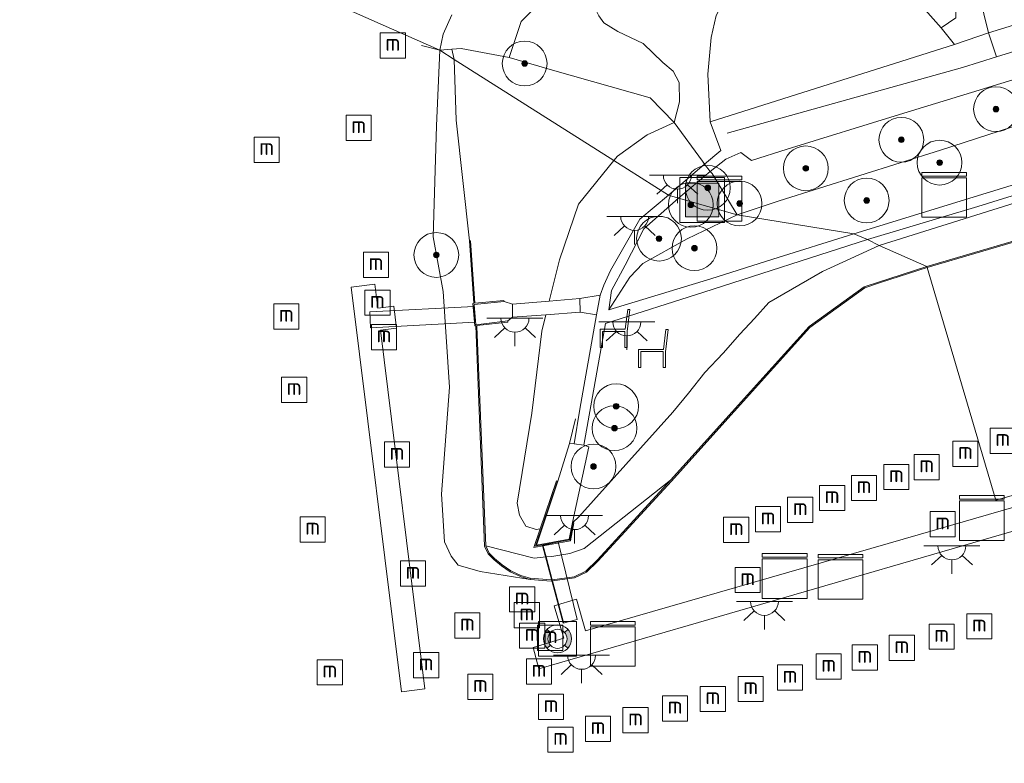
# Model space of a CAD drawing. Extents: x 126429 to 133038, y 413091 to 414846.
# Tile 269 of 304: x 132156 to 132244, y 413346 to 413412. Entities that reach past the tile are written whole.
import ezdxf
from ezdxf.enums import TextEntityAlignment as Align

# ---------------------------------------------------------------- set-up
doc = ezdxf.new("R2010")
doc.units = 0
for name, color, linetype, lineweight in [('B-ME-BC-BETONVORM-GV', 50, 'Continuous', 18), ('B-ME-GR-BOOM-S', 90, 'Continuous', 25), ('B-ME-GR-GRAS-GV', 60, 'Continuous', 13), ('B-ME-GW-OPHOGING_KRUIN-G', 90, 'Continuous', 18), ('B-ME-GW-TALUD_KRUIN-G', 90, 'Continuous', 18), ('B-ME-GW-TALUD_TEEN-G', 90, 'Continuous', 18), ('B-ME-IE-MEUBILAIR_WATERWEGMEUBILAIR-S', 150, 'Continuous', 25), ('B-ME-IE-MEUBILAIR_WEGMEUBILAIR-S', 7, 'Continuous', 25), ('B-ME-IE-TERREINAFSCHEIDING_DOORGANG-G', 210, 'Continuous', 18), ('B-ME-IE-TERREINAFSCHEIDING_KUNSTMATIG_HEKWERK-G', 20, 'IE-TERREINAFSCHEIDING-KUNSTMATIG', 18), ('B-ME-IE-TERREINAFSCHEIDING_KUNSTMATIG_MUUR-GV', 90, 'Continuous', 18), ('B-ME-KW-KUNSTWERK_BRUG-GV', 170, 'Continuous', 18), ('B-ME-KW-KUNSTWERK_STEIGER-GV', 170, 'Continuous', 18), ('B-ME-OB-BESCHOEIING-GV', 7, 'Continuous', 18), ('B-ME-OB-OEVERVOORZIENING-G', 7, 'Continuous', 18), ('B-ME-OG-BEBOUWING_TRAP-GV', 7, 'Continuous', 18), ('B-ME-OG-WATER_HAVEN-GV', 170, 'Continuous', 18), ('B-ME-OG-WEG_PARKEERSECTIE-GV', 7, 'Continuous', 18), ('B-ME-VH-VERHARDING_ASFALT-GV', 252, 'Continuous', 18), ('B-ME-VH-VERHARDING_BETON-GV', 252, 'Continuous', 18), ('B-ME-VH-VERHARDING_HALFVERHARDING-GV', 252, 'Continuous', 18)]:
    doc.layers.add(name, color=color, linetype=linetype, lineweight=lineweight)
doc.styles.add('NLCS-ISO', font='NLCS-ISO.ttf')
doc.linetypes.add('IE-TERREINAFSCHEIDING-KUNSTMATIG', pattern='A,4,[82,NLCS.SHX,S=0.75,R=90,X=0,Y=0],4,-2', length=10)

# ---------------------------------------------------------------- blocks, each defined once
blk = doc.blocks.new('SGR-BOOM_01-SO')
at = {"linetype": 'ByBlock', "lineweight": 18}
h = blk.add_hatch(color=0, dxfattribs=at)
h.dxf.hatch_style = 1
edge = h.paths.add_edge_path()
edge.add_arc((0, 0), 0.25, 0, 360)
at = {"color": 0, "linetype": 'ByBlock', "lineweight": 18}
for radius in [2, 0.25]:
    blk.add_circle((0, 0), radius, dxfattribs=at)
blk = doc.blocks.new('SKL-DATA_KAST-SO')
at = {"color": 0, "linetype": 'ByBlock', "lineweight": 18}
for points in [[(-2, 2), (2, 2), (2, 1.68), (-2, 1.68)], [(-2, 1.52), (2, 1.52), (2, -2), (-2, -2)]]:
    blk.add_lwpolyline(points, close=True, dxfattribs=at)
blk = doc.blocks.new('SIE-WEG_AFVALBAK-SO')
at = {"linetype": 'ByBlock', "lineweight": 18}
h = blk.add_hatch(color=0, dxfattribs=at)
h.dxf.hatch_style = 1
h.paths.add_polyline_path([(-1.5, -1.5), (1.5, -1.5), (1.5, 1.5), (-1.5, 1.5)])
at = {"color": 0, "linetype": 'ByBlock', "lineweight": 18}
for points in [[(-2, -2), (2, -2), (2, 2), (-2, 2)], [(-1.5, -1.5), (1.5, -1.5), (1.5, 1.5), (-1.5, 1.5)]]:
    blk.add_lwpolyline(points, close=True, dxfattribs=at)
blk = doc.blocks.new('SIE-WATER_MEERPAAL-SO')
at = {"color": 0, "linetype": 'ByBlock', "lineweight": 18}
blk.add_lwpolyline([(-1.125, -1.125), (1.125, -1.125), (1.125, 1.125), (-1.125, 1.125)], close=True, dxfattribs=at)
at = {"color": 0, "linetype": 'ByBlock', "lineweight": 18, "style": 'NLCS-ISO'}
blk.add_text('m', height=1.5, dxfattribs=at).set_placement((0, 0.283), align=Align.MIDDLE_CENTER)
blk = doc.blocks.new('SKL-ET_OV_LICHTPUNT-SO')
at = {"color": 0, "linetype": 'ByBlock', "lineweight": 18}
for points in [[(-1.25, 0), (-2.5, 0)], [(1.25, 0), (2.5, 0)], [(-0.915, -0.851), (-1.831, -1.703)], [(0.915, -0.851), (1.831, -1.703)], [(0, -1.25), (0, -2.5)]]:
    blk.add_lwpolyline(points, dxfattribs=at)
blk.add_lwpolyline([(0, 0), (1.25, 0, -1), (-1.25, 0)], format="xyb", close=True, dxfattribs=at)
blk = doc.blocks.new('SIE-WEG_ZITBANK-SO')
at = {"color": 0, "linetype": 'ByBlock', "lineweight": 18}
blk.add_lwpolyline([(-0.912, -1.631), (-0.912, -0.2), (1.088, -0.2), (1.088, -1.631), (1.288, -1.631), (1.288, -0.212), (1.536, 1.777), (1.335, 1.777), (1.113, 0), (-1.112, 0), (-1.112, -1.631)], close=True, dxfattribs=at)
blk = doc.blocks.new('SOG-WATER_REDDINGSMIDDEL-SO')
at = {"linetype": 'ByBlock', "lineweight": 18}
h = blk.add_hatch(color=0, dxfattribs=at)
h.dxf.hatch_style = 1
h.paths.add_polyline_path([(1.25, 0, 0.187058), (0.923, 0.843), (0.628, 0.573, -0.187058), (0.85, 0, -0.187058), (0.628, -0.573), (0.923, -0.843, 0.187058)])
h.paths.add_polyline_path([(-0.628, 0.573), (-0.923, 0.843, 0.187058), (-1.25, 0, 0.187058), (-0.923, -0.843), (-0.628, -0.573, -0.187058), (-0.85, 0, -0.187058)])
at = {"color": 0, "linetype": 'ByBlock', "lineweight": 18}
blk.add_lwpolyline([(1.699, 1.55), (-1.699, 1.55), (-1.699, -1.55), (1.699, -1.55)], close=True, dxfattribs=at)
for points in [[(-0.628, 0.573), (-0.923, 0.843)], [(0.923, 0.843), (0.628, 0.573)], [(-0.628, -0.573), (-0.923, -0.843)], [(0.923, -0.843), (0.628, -0.573)]]:
    blk.add_lwpolyline(points, dxfattribs=at)
for radius in [1.25, 0.85]:
    blk.add_circle((0, 0), radius, dxfattribs=at)

msp = doc.modelspace()

# ---------------------------------------------------------------- linework, layer by layer
at = {"layer": 'B-ME-BC-BETONVORM-GV'}
msp.add_polyline3d([(132383.215, 413440.118, 2.37), (132365.529, 413434.529, 2.383), (132351.32, 413430.164, 2.483), (132334.035, 413424.68, 2.483), (132311.606, 413417.632, 2.445), (132295.809, 413412.515, 2.383), (132283.574, 413408.916, 2.52), (132265.374, 413403.224, 2.495), (132241.136, 413395.714, 2.433), (132231.271, 413392.759, 2.47), (132230.066, 413393.253, 2.465), (132248.358, 413398.9, 2.363), (132273.194, 413406.619, 2.445), (132290.701, 413412.276, 2.289), (132292.317, 413412.782, 2.289), (132300.702, 413415.399, 2.272), (132323.507, 413422.434, 2.337), (132340.94, 413427.79, 2.26), (132360.846, 413434.109, 2.232), (132367.311, 413436.104, 2.346), (132387.642, 413442.468, 2.384)], dxfattribs=at)
for points in [[(132217.236, 413398.844, 5.682), (132214.396, 413396.457, 5.269), (132213.514, 413396.708, 5.204), (132216.737, 413399.474, 5.829)], [(132208.41, 413388.199, 3.792), (132208.18, 413386.485, 3.617), (132217.289, 413389.257, 2.847), (132222.831, 413390.996, 2.625), (132230.066, 413393.253, 2.465), (132231.271, 413392.759, 2.47), (132216.661, 413388.048, 2.671), (132207.897, 413385.261, 3.529), (132205.946, 413374.396, 2.929), (132205.095, 413374.528, 2.929), (132205.582, 413377.603, 3.079), (132207.082, 413386.03, 3.616), (132207.404, 413387.788, 3.704), (132207.742, 413388.68, 3.841), (132208.328, 413389.999, 4.041), (132210.952, 413394.566, 4.704), (132213.514, 413396.708, 5.204), (132214.396, 413396.457, 5.269), (132211.317, 413393.715, 4.642), (132209.643, 413390.472, 4.142)]]:
    msp.add_polyline3d(points, close=True, dxfattribs=at)
at = {"layer": 'B-ME-GR-GRAS-GV'}
for points in [[(132243.983, 413395.881, 2.41), (132232.316, 413392.213, 2.398), (132231.271, 413392.759, 2.47), (132241.136, 413395.714, 2.433), (132265.374, 413403.224, 2.495), (132283.574, 413408.916, 2.52), (132295.809, 413412.515, 2.383), (132311.606, 413417.632, 2.445), (132334.035, 413424.68, 2.483), (132351.32, 413430.164, 2.483), (132365.529, 413434.529, 2.383), (132383.215, 413440.118, 2.37), (132399.832, 413445.286, 2.458), (132408.401, 413448.027, 2.488), (132408.454, 413446.507, 2.4), (132399.305, 413444.003, 2.4), (132380.743, 413438.422, 2.488), (132363.894, 413433.264, 2.358), (132345.568, 413427.541, 2.458), (132329.856, 413422.661, 2.458), (132315.272, 413418.279, 2.357), (132292.178, 413411.022, 2.335), (132282.974, 413408.098, 2.535), (132266.228, 413402.785, 2.448)], [(132255.05, 413395.766, 1.234), (132236.59, 413390.359, 1.318), (132232.316, 413392.213, 2.398), (132243.983, 413395.881, 2.41), (132266.228, 413402.785, 2.448), (132282.974, 413408.098, 2.535), (132292.178, 413411.022, 2.335), (132315.272, 413418.279, 2.357), (132329.856, 413422.661, 2.458), (132345.568, 413427.541, 2.458), (132363.894, 413433.264, 2.358), (132380.743, 413438.422, 2.488), (132399.305, 413444.003, 2.4), (132408.454, 413446.507, 2.4), (132408.167, 413441.81, 1.092), (132397.921, 413438.703, 1.128), (132379.163, 413433.295, 1.112), (132374.404, 413431.689, 1.062), (132360.042, 413427.493, 1.153), (132339.772, 413421.208, 1.173), (132321.294, 413415.738, 1.185), (132303.632, 413410.46, 1.181), (132286.851, 413405.455, 1.173), (132270.901, 413400.54, 1.234)], [(132248.358, 413398.9, 2.363), (132230.066, 413393.253, 2.465), (132219.631, 413394.95, 5.567), (132223.4, 413396.211, 5.636), (132237.817, 413400.729, 5.551), (132255.827, 413406.557, 5.615), (132273.112, 413411.413, 5.595), (132287.294, 413415.988, 5.542), (132288.408, 413420.293, 5.753), (132288.598, 413420.355, 5.75), (132288.916, 413419.231, 5.425), (132290.701, 413412.276, 2.289), (132273.194, 413406.619, 2.445)], [(132196.04, 413387.061, 1.15), (132196.212, 413385.051, 1.188), (132196.3, 413385.058, 1.2), (132197.091, 413365.381, 1.013), (132197.412, 413364.703, 0.988), (132197.915, 413364.212, 0.888), (132198.588, 413363.641, 0.963), (132199.385, 413363.101, 0.888), (132200.292, 413362.668, 0.813), (132201.157, 413362.428, 0.9), (132196.69, 413363.119, 0.9), (132194.722, 413363.708, 0.9), (132194.09, 413364.507, 0.9), (132193.514, 413365.782, 0.9), (132193.251, 413370.023, 0.9), (132193.966, 413379.571, 0.9), (132193.385, 413388.11, 0.9), (132192.499, 413393.013, 0.9), (132192.801, 413402.9, 0.9), (132193.093, 413409.656, 0.9), (132194.362, 413408.833, 1.251), (132194.561, 413403.421, 1.413), (132195.748, 413392.649, 1.426), (132196.126, 413387.069, 1.125)], [(132194.177, 413409.752, 1.135), (132194.362, 413408.833, 1.251), (132193.093, 413409.656, 0.9)], [(132208.957, 413400.207, 4.9), (132208.621, 413399.806, 4.9), (132194.362, 413408.833, 1.251), (132194.177, 413409.752, 1.135), (132194.987, 413409.824, 1.21), (132199.295, 413408.992, 1.76), (132203.157, 413407.88, 2.89), (132211.89, 413405.411, 5.022), (132214.018, 413403.196, 5.85), (132211.604, 413402.109, 5.4)], [(132205.473, 413395.91, 4.063), (132203.773, 413390.937, 3.488), (132202.859, 413387.266, 3.162), (132199.579, 413386.993, 2.375), (132198.829, 413387.217, 2.331), (132198.82, 413387.316, 2.331), (132196.224, 413387.075, 1.491), (132195.845, 413392.652, 1.431), (132195.748, 413392.649, 1.426), (132194.561, 413403.421, 1.413), (132194.362, 413408.833, 1.251), (132208.621, 413399.806, 4.9)], [(132216.737, 413399.474, 5.829), (132213.514, 413396.708, 5.204), (132208.621, 413399.806, 4.9), (132208.957, 413400.207, 4.9), (132211.604, 413402.109, 5.4), (132214.018, 413403.196, 5.85), (132216.55, 413399.756, 5.94)], [(132205.595, 413387.493, 3.538), (132202.859, 413387.266, 3.162), (132203.773, 413390.937, 3.488), (132205.473, 413395.91, 4.063), (132208.621, 413399.806, 4.9), (132213.514, 413396.708, 5.204), (132210.952, 413394.566, 4.704), (132208.328, 413389.999, 4.041), (132207.742, 413388.68, 3.841), (132207.404, 413387.788, 3.704)], [(132217.413, 413398.653, 5.875), (132219.631, 413394.95, 5.567), (132214.396, 413396.457, 5.269), (132217.236, 413398.844, 5.682)], [(132210.064, 413389.404, 3.855), (132208.18, 413386.485, 3.617), (132208.41, 413388.199, 3.792), (132209.643, 413390.472, 4.142), (132211.317, 413393.715, 4.642), (132214.396, 413396.457, 5.269), (132219.631, 413394.95, 5.567), (132215.18, 413392.813, 4.692), (132211.228, 413390.632, 4.13)], [(132217.289, 413389.257, 2.847), (132208.18, 413386.485, 3.617), (132210.064, 413389.404, 3.855), (132211.228, 413390.632, 4.13), (132215.18, 413392.813, 4.692), (132219.631, 413394.95, 5.567), (132230.066, 413393.253, 2.465), (132222.831, 413390.996, 2.625)], [(132204.688, 413365.961, 2.493), (132201.647, 413365.402, 2.507), (132203.596, 413371.197, 2.769), (132203.501, 413371.229, 2.769), (132202.057, 413366.936, 2.104), (132201.707, 413366.87, 2.082), (132200.768, 413367.186, 2.082), (132200.197, 413368.154, 2.057), (132200.003, 413369.217, 2.057), (132201.319, 413377.271, 2.5), (132202.192, 413384.584, 2.925), (132202.554, 413386.04, 3.054), (132205.631, 413386.27, 3.555), (132207.082, 413386.03, 3.616), (132205.582, 413377.603, 3.079), (132205.095, 413374.528, 2.929), (132204.66, 413374.563, 2.769), (132203.643, 413371.181, 2.769), (132201.721, 413365.467, 2.507), (132204.645, 413366.004, 2.494), (132204.926, 413367.511, 2.547), (132206.412, 413374.242, 2.772), (132205.946, 413374.396, 2.929), (132207.897, 413385.261, 3.529), (132216.661, 413388.048, 2.671), (132231.271, 413392.759, 2.47), (132232.316, 413392.213, 2.398), (132227.269, 413389.907, 2.435), (132222.474, 413387.129, 2.435), (132221.19, 413385.697, 2.387), (132219.889, 413384.314, 2.373), (132218.39, 413382.625, 2.395), (132216.767, 413380.878, 2.411), (132215.299, 413379.044, 2.513), (132213.892, 413377.344, 2.657), (132205.51, 413367.995, 2.244), (132204.975, 413367.502, 2.547)], [(132213.698, 413371.271, 1.281), (132205.978, 413365.17, 1.372), (132204.71, 413364.726, 1.347), (132203.092, 413364.469, 1.339), (132202.5752, 413364.4231, 2.2417), (132201.503, 413364.328, 1.303), (132197.19, 413365.406, 1.269), (132196.403, 413384.994, 1.513), (132196.396, 413385.071, 1.512), (132199.168, 413385.391, 2.351), (132199.156, 413385.491, 2.351), (132199.591, 413385.819, 2.375), (132202.554, 413386.04, 3.054), (132202.192, 413384.584, 2.925), (132201.319, 413377.271, 2.5), (132200.003, 413369.217, 2.057), (132200.197, 413368.154, 2.057), (132200.768, 413367.186, 2.082), (132201.707, 413366.87, 2.082), (132202.057, 413366.936, 2.104), (132201.498, 413365.273, 1.541), (132204.774, 413365.875, 1.577), (132205.073, 413367.483, 2.547), (132204.975, 413367.502, 2.547), (132205.51, 413367.995, 2.244), (132213.892, 413377.344, 2.657), (132215.299, 413379.044, 2.513), (132216.767, 413380.878, 2.411), (132218.39, 413382.625, 2.395), (132219.889, 413384.314, 2.373), (132221.19, 413385.697, 2.387), (132222.474, 413387.129, 2.435), (132227.269, 413389.907, 2.435), (132232.316, 413392.213, 2.398), (132236.59, 413390.359, 1.318), (132230.987, 413388.551, 1.251), (132226.067, 413384.983, 1.227)], [(132213.698, 413371.271, 1.281), (132207.144, 413364.151, 1.269), (132206.122, 413363.144, 1.269), (132205.093, 413362.657, 1.269), (132203.116, 413362.3869, 2.0199), (132203.029, 413362.375, 1.269), (132201.17, 413362.529, 1.269), (132200.327, 413362.762, 1.269), (132199.435, 413363.188, 1.269), (132198.648, 413363.72, 1.269), (132197.983, 413364.286, 1.269), (132197.495, 413364.762, 1.269), (132197.19, 413365.406, 1.269), (132201.503, 413364.328, 1.303), (132202.5752, 413364.4231, 2.2417), (132203.092, 413364.469, 1.339), (132204.71, 413364.726, 1.347), (132205.978, 413365.17, 1.372)]]:
    msp.add_polyline3d(points, close=True, dxfattribs=at)
for points in [[(132207.299, 413412.713, 5.486), (132207.726, 413412.11, 5.444), (132208.994, 413411.327, 5.74), (132211.265, 413410.243, 5.84), (132213.018, 413408.553, 5.85), (132213.932, 413407.776, 5.87), (132214.452, 413406.761, 5.894), (132214.483, 413405.035, 5.931), (132214.018, 413403.196, 5.85), (132211.89, 413405.411, 5.022), (132203.157, 413407.88, 2.89), (132199.295, 413408.992, 1.76), (132200.369, 413412.22, 1.715), (132206.406, 413418.262, 1.828)], [(132239.185, 413412.533, 5.902), (132237.85, 413411.668, 5.931), (132235.2, 413414.673, 5.927)], [(132217.769, 413412.756, 5.947), (132217.315, 413410.806, 5.947), (132217.034, 413407.528, 5.904), (132217.224, 413403.278, 5.882), (132218.186, 413400.696, 5.866), (132216.737, 413399.474, 5.829), (132216.55, 413399.756, 5.94), (132214.018, 413403.196, 5.85), (132214.483, 413405.035, 5.931), (132214.452, 413406.761, 5.894), (132213.932, 413407.776, 5.87), (132213.018, 413408.553, 5.85), (132211.265, 413410.243, 5.84), (132208.994, 413411.327, 5.74), (132207.726, 413412.11, 5.444), (132207.299, 413412.713, 5.486)], [(132255.827, 413406.557, 5.615), (132237.817, 413400.729, 5.551), (132223.4, 413396.211, 5.636), (132219.631, 413394.95, 5.567), (132217.413, 413398.653, 5.875), (132217.236, 413398.844, 5.682), (132218.637, 413399.93, 5.844), (132219.982, 413400.539, 5.844), (132220.923, 413399.802, 5.719), (132224.098, 413400.827, 5.744), (132234.14, 413403.905, 5.785), (132240.579, 413405.877, 5.79), (132254.448, 413410.125, 5.801)]]:
    msp.add_polyline3d(points, dxfattribs=at)
at = {"layer": 'B-ME-GW-OPHOGING_KRUIN-G'}
for points in [[(132409.036, 413464.831, 6.008), (132371.873, 413451.659, 5.959), (132350.222, 413444.049, 5.969), (132328.572, 413436.44, 5.979), (132304.648, 413428.613, 5.903), (132280.725, 413420.786, 5.827), (132242.802, 413409.073, 5.872), (132239.782, 413408.117, 5.857), (132218.759, 413402.249, 5.979)], [(132236.246, 413431.059, 2.872), (132240.012, 413419.72, 4.547), (132242.097, 413411.217, 5.872), (132242.802, 413409.073, 5.872)]]:
    msp.add_polyline3d(points, dxfattribs=at)
at = {"layer": 'B-ME-GW-TALUD_KRUIN-G'}
for points in [[(132408.454, 413446.507, 2.4), (132399.305, 413444.003, 2.4), (132380.743, 413438.422, 2.488), (132363.894, 413433.264, 2.358), (132345.568, 413427.541, 2.458), (132329.856, 413422.661, 2.458), (132315.272, 413418.279, 2.357), (132292.178, 413411.022, 2.335), (132282.974, 413408.098, 2.535), (132266.228, 413402.785, 2.448), (132243.983, 413395.881, 2.41), (132232.316, 413392.213, 2.398)], [(132219.631, 413394.95, 5.567), (132223.4, 413396.211, 5.636), (132237.817, 413400.729, 5.551), (132255.827, 413406.557, 5.615), (132273.112, 413411.413, 5.595), (132287.294, 413415.988, 5.542), (132288.408, 413420.293, 5.753)], [(132207.23, 413414.434, 5.443), (132206.871, 413413.559, 5.464), (132207.299, 413412.713, 5.486), (132207.726, 413412.11, 5.444), (132208.994, 413411.327, 5.74), (132211.265, 413410.243, 5.84), (132213.018, 413408.553, 5.85), (132213.932, 413407.776, 5.87), (132214.452, 413406.761, 5.894), (132214.483, 413405.035, 5.931), (132214.018, 413403.196, 5.85)], [(132214.018, 413403.196, 5.85), (132211.604, 413402.109, 5.4), (132208.957, 413400.207, 4.9), (132208.621, 413399.806, 4.9)], [(132208.621, 413399.806, 4.9), (132205.473, 413395.91, 4.063), (132203.773, 413390.937, 3.488), (132202.859, 413387.266, 3.162)], [(132219.631, 413394.95, 5.567), (132215.18, 413392.813, 4.692), (132211.228, 413390.632, 4.13), (132210.064, 413389.404, 3.855), (132208.18, 413386.485, 3.617)], [(132222.474, 413387.129, 2.435), (132227.269, 413389.907, 2.435), (132232.316, 413392.213, 2.398)], [(132222.474, 413387.129, 2.435), (132221.19, 413385.697, 2.387), (132219.889, 413384.314, 2.373), (132218.39, 413382.625, 2.395), (132216.767, 413380.878, 2.411), (132215.299, 413379.044, 2.513), (132213.892, 413377.344, 2.657)], [(132202.554, 413386.04, 3.054), (132202.192, 413384.584, 2.925), (132201.319, 413377.271, 2.5), (132200.003, 413369.217, 2.057), (132200.197, 413368.154, 2.057), (132200.768, 413367.186, 2.082), (132201.707, 413366.87, 2.082), (132202.057, 413366.936, 2.104)], [(132204.975, 413367.502, 2.547), (132205.51, 413367.995, 2.244), (132213.892, 413377.344, 2.657)]]:
    msp.add_polyline3d(points, dxfattribs=at)
at = {"layer": 'B-ME-GW-TALUD_TEEN-G'}
for points in [[(132199.295, 413408.992, 1.76), (132200.369, 413412.22, 1.715), (132206.406, 413418.262, 1.828), (132206.691, 413418.791, 1.828), (132205.183, 413420.71, 1.456)], [(132230.066, 413393.253, 2.465), (132248.358, 413398.9, 2.363), (132273.194, 413406.619, 2.445), (132290.701, 413412.276, 2.289)], [(132199.295, 413408.992, 1.76), (132194.987, 413409.824, 1.21), (132194.177, 413409.752, 1.135), (132193.093, 413409.656, 0.9)], [(132217.289, 413389.257, 2.847), (132222.831, 413390.996, 2.625), (132230.066, 413393.253, 2.465)], [(132217.289, 413389.257, 2.847), (132208.18, 413386.485, 3.617)], [(132205.978, 413365.17, 1.372), (132213.698, 413371.271, 1.281)], [(132197.19, 413365.406, 1.269), (132201.503, 413364.328, 1.303), (132202.5752, 413364.4231, 2.2417), (132203.092, 413364.469, 1.339), (132204.71, 413364.726, 1.347), (132205.978, 413365.17, 1.372)]]:
    msp.add_polyline3d(points, dxfattribs=at)
at = {"layer": 'B-ME-IE-TERREINAFSCHEIDING_DOORGANG-G'}
for points in [[(132214.018, 413403.196, 5.85), (132216.55, 413399.756, 5.94), (132216.737, 413399.474, 5.829), (132217.236, 413398.844, 5.682), (132217.413, 413398.653, 5.875)], [(132204.645, 413366.004, 2.494), (132201.721, 413365.467, 2.507)]]:
    msp.add_polyline3d(points, dxfattribs=at)
at = {"layer": 'B-ME-IE-TERREINAFSCHEIDING_KUNSTMATIG_HEKWERK-G'}
for points in [[(132193.093, 413409.656, 0.9), (132191.451, 413410.089, 0.7)], [(132194.362, 413408.833, 1.251), (132194.177, 413409.752, 1.135)], [(132195.748, 413392.649, 1.426), (132194.561, 413403.421, 1.413), (132194.362, 413408.833, 1.251)], [(132214.018, 413403.196, 5.85), (132211.89, 413405.411, 5.022), (132203.157, 413407.88, 2.89), (132199.295, 413408.992, 1.76)], [(132217.413, 413398.653, 5.875), (132219.631, 413394.95, 5.567)], [(132205.197, 413376.761, 2.969), (132204.66, 413374.563, 2.769), (132203.643, 413371.181, 2.769), (132201.721, 413365.467, 2.507)], [(132204.645, 413366.004, 2.494), (132204.926, 413367.511, 2.547), (132206.412, 413374.242, 2.772)], [(132204.128, 413358.577, 1.605), (132203.142, 413362.2891, 0.9), (132203.116, 413362.3869, 2.0199), (132202.5752, 413364.4231, 2.2417), (132202.316, 413365.399, 2.348)]]:
    msp.add_polyline3d(points, dxfattribs=at)
at = {"layer": 'B-ME-IE-TERREINAFSCHEIDING_KUNSTMATIG_MUUR-GV'}
for points in [[(132195.845, 413392.652, 1.431), (132196.224, 413387.075, 1.491), (132198.82, 413387.316, 2.331), (132198.829, 413387.217, 2.331), (132196.15, 413386.97, 2.437), (132196.302, 413385.159, 2.437), (132199.156, 413385.491, 2.351), (132199.168, 413385.391, 2.351), (132196.396, 413385.071, 1.512), (132196.403, 413384.994, 1.513), (132197.19, 413365.406, 1.269), (132197.495, 413364.762, 1.269), (132197.983, 413364.286, 1.269), (132198.648, 413363.72, 1.269), (132199.435, 413363.188, 1.269), (132200.327, 413362.762, 1.269), (132201.17, 413362.529, 1.269), (132201.157, 413362.428, 0.9), (132200.292, 413362.668, 0.813), (132199.385, 413363.101, 0.888), (132198.588, 413363.641, 0.963), (132197.915, 413364.212, 0.888), (132197.412, 413364.703, 0.988), (132197.091, 413365.381, 1.013), (132196.3, 413385.058, 1.2), (132196.212, 413385.051, 1.188), (132196.04, 413387.061, 1.15), (132196.126, 413387.069, 1.125), (132195.748, 413392.649, 1.426)], [(132203.596, 413371.197, 2.769), (132201.647, 413365.402, 2.507), (132204.688, 413365.961, 2.493), (132204.975, 413367.502, 2.547), (132205.073, 413367.483, 2.547), (132204.774, 413365.875, 1.577), (132201.498, 413365.273, 1.541), (132202.057, 413366.936, 2.104), (132203.501, 413371.229, 2.769)]]:
    msp.add_polyline3d(points, close=True, dxfattribs=at)
at = {"layer": 'B-ME-KW-KUNSTWERK_BRUG-GV'}
for points in [[(132196.23, 413385.385, 2.45), (132186.913, 413384.888, 1.675), (132186.843, 413386.296, 1.6), (132196.155, 413386.792, 2.45)], [(132205.353, 413358.847, 1.641), (132204.093, 413358.516, 1.604), (132202.255, 413365.435, 2.354), (132203.645, 413365.783, 2.516)]]:
    msp.add_polyline3d(points, close=True, dxfattribs=at)
at = {"layer": 'B-ME-KW-KUNSTWERK_STEIGER-GV'}
for points in [[(132187.296, 413388.781, 1.562), (132187.564, 413386.626, 1.462), (132188.991, 413386.804, 1.487), (132189.234, 413384.855, 1.487), (132187.782, 413384.674, 1.462), (132191.763, 413352.662, 1.462), (132189.662, 413352.401, 1.588), (132185.171, 413388.517, 1.588)], [(132226.543, 413361.582, 1.478), (132201.939, 413354.455, 1.478), (132201.427, 413356.345, 1.478), (132204.157, 413357.19, 1.478), (132203.305, 413360.071, 1.478), (132205.294, 413360.663, 1.478), (132206.094, 413357.818, 1.478), (132237.568, 413366.918, 1.476), (132269.041, 413376.018, 1.472), (132289.134, 413381.936, 1.472), (132289.666, 413379.955, 1.472), (132271.68, 413374.753, 1.478), (132251.147, 413368.709, 1.478)]]:
    msp.add_polyline3d(points, close=True, dxfattribs=at)
at = {"layer": 'B-ME-OB-BESCHOEIING-GV'}
for points in [[(132255.078, 413395.67, 0.9), (132236.618, 413390.263, 0.9), (132236.59, 413390.359, 1.318), (132255.05, 413395.766, 1.234), (132270.901, 413400.54, 1.234), (132286.851, 413405.455, 1.173), (132303.632, 413410.46, 1.181), (132321.294, 413415.738, 1.185), (132339.772, 413421.208, 1.173), (132360.042, 413427.493, 1.153), (132374.404, 413431.689, 1.062), (132379.163, 413433.295, 1.112), (132397.921, 413438.703, 1.128), (132408.167, 413441.81, 1.092), (132408.163, 413441.704, 0.9), (132397.949, 413438.607, 0.9), (132379.191, 413433.199, 0.9), (132374.434, 413431.593, 0.9), (132360.072, 413427.397, 0.9), (132339.801, 413421.112, 0.9), (132321.323, 413415.642, 0.9), (132303.661, 413410.364, 0.9), (132286.88, 413405.359, 0.9), (132270.93, 413400.444, 0.9)], [(132205.122, 413362.56, 0.9), (132203.142, 413362.2891, 0.9), (132203.032, 413362.274, 0.9), (132201.157, 413362.428, 0.9), (132201.17, 413362.529, 1.269), (132203.029, 413362.375, 1.269), (132203.116, 413362.3869, 2.0199), (132205.093, 413362.657, 1.269), (132206.122, 413363.144, 1.269), (132207.144, 413364.151, 1.269), (132213.698, 413371.271, 1.281), (132226.067, 413384.983, 1.227), (132230.987, 413388.551, 1.251), (132236.59, 413390.359, 1.318), (132236.618, 413390.263, 0.9), (132232.445, 413388.917, 0.9), (132231.033, 413388.461, 0.9), (132226.134, 413384.908, 0.9), (132216.132, 413373.82, 0.9), (132213.772, 413371.204, 0.9), (132207.201, 413364.064, 0.9), (132206.18, 413363.061, 0.9)]]:
    msp.add_polyline3d(points, close=True, dxfattribs=at)
at = {"layer": 'B-ME-OB-OEVERVOORZIENING-G'}
for points in [[(132236.618, 413390.263, 0.9), (132255.078, 413395.67, 0.9), (132270.93, 413400.444, 0.9), (132286.88, 413405.359, 0.9), (132303.661, 413410.364, 0.9), (132321.323, 413415.642, 0.9), (132339.801, 413421.112, 0.9), (132360.072, 413427.397, 0.9), (132374.434, 413431.593, 0.9), (132379.191, 413433.199, 0.9), (132397.949, 413438.607, 0.9), (132408.163, 413441.704, 0.9)], [(132194.155, 413412.829, 0.9), (132193.378, 413411.081, 0.9), (132193.093, 413409.656, 0.9)], [(132193.093, 413409.656, 0.9), (132192.801, 413402.9, 0.9), (132192.499, 413393.013, 0.9), (132193.385, 413388.11, 0.9), (132193.966, 413379.571, 0.9), (132193.251, 413370.023, 0.9), (132193.514, 413365.782, 0.9), (132194.09, 413364.507, 0.9), (132194.722, 413363.708, 0.9), (132196.69, 413363.119, 0.9), (132201.157, 413362.428, 0.9), (132203.032, 413362.274, 0.9), (132203.142, 413362.2891, 0.9), (132205.122, 413362.56, 0.9), (132206.18, 413363.061, 0.9), (132207.201, 413364.064, 0.9), (132213.772, 413371.204, 0.9), (132216.132, 413373.82, 0.9), (132226.134, 413384.908, 0.9), (132231.033, 413388.461, 0.9), (132232.445, 413388.917, 0.9), (132236.618, 413390.263, 0.9)]]:
    msp.add_polyline3d(points, dxfattribs=at)
at = {"layer": 'B-ME-OG-BEBOUWING_TRAP-GV'}
msp.add_polyline3d([(132202.554, 413386.04, 3.054), (132199.591, 413385.819, 2.375), (132199.579, 413386.993, 2.375), (132202.859, 413387.266, 3.162), (132205.595, 413387.493, 3.538), (132205.631, 413386.27, 3.555)], close=True, dxfattribs=at)
at = {"layer": 'B-ME-OG-WATER_HAVEN-GV'}
for points in [[(132194.155, 413412.829, 0.9), (132193.378, 413411.081, 0.9), (132193.093, 413409.656, 0.9), (132128.036, 413438.384, 0.7)], [(132128.036, 413438.384, 0.7), (132193.093, 413409.656, 0.9), (132192.801, 413402.9, 0.9), (132192.499, 413393.013, 0.9), (132193.385, 413388.11, 0.9), (132193.966, 413379.571, 0.9), (132193.251, 413370.023, 0.9), (132193.514, 413365.782, 0.9), (132194.09, 413364.507, 0.9), (132194.722, 413363.708, 0.9), (132196.69, 413363.119, 0.9), (132201.157, 413362.428, 0.9), (132203.032, 413362.274, 0.9), (132203.142, 413362.2891, 0.9), (132205.122, 413362.56, 0.9), (132206.18, 413363.061, 0.9), (132207.201, 413364.064, 0.9), (132213.772, 413371.204, 0.9), (132216.132, 413373.82, 0.9), (132226.134, 413384.908, 0.9), (132231.033, 413388.461, 0.9), (132232.445, 413388.917, 0.9), (132236.618, 413390.263, 0.9), (132242.743, 413369.503, 0.7), (132292.523, 413383.59, 0.7)], [(132385.652, 413370.257, 0.9), (132371.498, 413365.422, 0.9), (132351.907, 413358.73, 0.9), (132327.178, 413350.171, 0.9), (132258.693, 413327.115, 0.7), (132254.823, 413338.521, 0.7), (132299.985, 413360.511, 0.7), (132292.523, 413383.59, 0.7), (132242.743, 413369.503, 0.7), (132236.618, 413390.263, 0.9), (132255.078, 413395.67, 0.9), (132270.93, 413400.444, 0.9), (132286.88, 413405.359, 0.9), (132303.661, 413410.364, 0.9), (132321.323, 413415.642, 0.9), (132339.801, 413421.112, 0.9), (132360.072, 413427.397, 0.9), (132374.434, 413431.593, 0.9), (132379.191, 413433.199, 0.9)]]:
    msp.add_polyline3d(points, dxfattribs=at)
at = {"layer": 'B-ME-OG-WEG_PARKEERSECTIE-GV'}
msp.add_polyline3d([(132239.047, 413410.179, 5.919), (132217.224, 413403.278, 5.882), (132217.034, 413407.528, 5.904), (132217.315, 413410.806, 5.947), (132217.769, 413412.756, 5.947), (132218.564, 413414.291, 5.947), (132219.5, 413415.329, 5.935), (132220.683, 413416.392, 5.935), (132222.742, 413417.145, 5.927), (132225.746, 413417.901, 5.906), (132228.47, 413418.14, 5.91), (132229.97, 413417.976, 5.919), (132231.743, 413417.411, 5.923), (132233.065, 413416.428, 5.927), (132235.2, 413414.673, 5.927), (132237.85, 413411.668, 5.931)], close=True, dxfattribs=at)
at = {"layer": 'B-ME-VH-VERHARDING_ASFALT-GV'}
msp.add_polyline3d([(132254.448, 413410.125, 5.801), (132240.579, 413405.877, 5.79), (132234.14, 413403.905, 5.785), (132224.098, 413400.827, 5.744), (132220.923, 413399.802, 5.719), (132219.982, 413400.539, 5.844), (132218.637, 413399.93, 5.844), (132217.236, 413398.844, 5.682), (132216.737, 413399.474, 5.829), (132218.186, 413400.696, 5.866), (132217.224, 413403.278, 5.882), (132239.047, 413410.179, 5.919), (132240.171, 413410.545, 5.913), (132242.097, 413411.217, 5.872), (132244.701, 413412.02, 5.892)], dxfattribs=at)
at = {"layer": 'B-ME-VH-VERHARDING_BETON-GV'}
for points in [[(132199.156, 413385.491, 2.351), (132196.302, 413385.159, 2.437), (132196.15, 413386.97, 2.437), (132198.829, 413387.217, 2.331), (132199.579, 413386.993, 2.375), (132199.591, 413385.819, 2.375)], [(132207.404, 413387.788, 3.704), (132207.082, 413386.03, 3.616), (132205.631, 413386.27, 3.555), (132205.595, 413387.493, 3.538)], [(132204.645, 413366.004, 2.494), (132201.721, 413365.467, 2.507), (132203.643, 413371.181, 2.769), (132204.66, 413374.563, 2.769), (132205.095, 413374.528, 2.929), (132205.946, 413374.396, 2.929), (132206.412, 413374.242, 2.772), (132204.926, 413367.511, 2.547)]]:
    msp.add_polyline3d(points, close=True, dxfattribs=at)
at = {"layer": 'B-ME-VH-VERHARDING_HALFVERHARDING-GV'}
for points in [[(132244.701, 413412.02, 5.892), (132242.097, 413411.217, 5.872), (132240.171, 413410.545, 5.913), (132239.047, 413410.179, 5.919), (132237.85, 413411.668, 5.931), (132239.185, 413412.533, 5.902), (132239.196, 413415.093, 5.353), (132238.318, 413419.324, 4.578), (132235.991, 413426.079, 3.428), (132234.74, 413430.778, 2.892), (132230.901, 413442.667, 2.624), (132230.607, 413443.559, 2.625), (132224.842, 413461.029, 2.636), (132217.788, 413482.548, 2.567), (132211, 413503.276, 2.624)], [(132206.406, 413418.262, 1.828), (132200.369, 413412.22, 1.715), (132199.295, 413408.992, 1.76), (132194.987, 413409.824, 1.21), (132194.177, 413409.752, 1.135), (132193.093, 413409.656, 0.9), (132193.378, 413411.081, 0.9), (132194.155, 413412.829, 0.9)]]:
    msp.add_polyline3d(points, dxfattribs=at)

# ---------------------------------------------------------------- block references
at = {"layer": 'B-ME-GR-BOOM-S'}
for p in [(132200.667, 413408.469, 2.33), (132242.757, 413404.4, 5.575), (132234.309, 413401.665, 5.65), (132237.722, 413399.622, 5.181), (132225.773, 413399.115, 5.762), (132217.019, 413397.374, 5.542), (132215.509, 413395.862, 5.255), (132219.862, 413395.971, 5.743), (132231.214, 413396.247, 4.317), (132212.666, 413392.84, 4.673), (132192.78, 413391.381, 0.832), (132215.831, 413391.983, 4.775), (132208.832, 413377.875, 3.191), (132208.688, 413375.92, 3.166), (132206.817, 413372.499, 3.054)]:
    msp.add_blockref('SGR-BOOM_01-SO', p, dxfattribs=at)
at = {"layer": 'B-ME-IE-MEUBILAIR_WATERWEGMEUBILAIR-S'}
for name, p in [('SIE-WATER_MEERPAAL-SO', (132188.897, 413410.073, 3.823)), ('SIE-WATER_MEERPAAL-SO', (132185.849, 413402.722, 3.775)), ('SIE-WATER_MEERPAAL-SO', (132177.622, 413400.768, 5.375)), ('SIE-WATER_MEERPAAL-SO', (132187.388, 413390.496, 2.962)), ('SIE-WATER_MEERPAAL-SO', (132187.521, 413387.124, 5)), ('SIE-WATER_MEERPAAL-SO', (132179.378, 413385.885, 5.375)), ('SIE-WATER_MEERPAAL-SO', (132188.105, 413384.049, 4.925)), ('SIE-WATER_MEERPAAL-SO', (132180.081, 413379.347, 5.138)), ('SIE-WATER_MEERPAAL-SO', (132243.364, 413374.796, 3.328)), ('SIE-WATER_MEERPAAL-SO', (132240.027, 413373.638, 3.328)), ('SIE-WATER_MEERPAAL-SO', (132189.263, 413373.567, 1.428)), ('SIE-WATER_MEERPAAL-SO', (132236.563, 413372.448, 3.328)), ('SIE-WATER_MEERPAAL-SO', (132233.858, 413371.561, 3.354)), ('SIE-WATER_MEERPAAL-SO', (132230.968, 413370.586, 3.328)), ('SIE-WATER_MEERPAAL-SO', (132228.126, 413369.69, 3.328)), ('SIE-WATER_MEERPAAL-SO', (132225.279, 413368.624, 3.416)), ('SIE-WATER_MEERPAAL-SO', (132222.404, 413367.797, 3.441)), ('SIE-WATER_MEERPAAL-SO', (132181.731, 413366.881, 5.31)), ('SIE-WATER_MEERPAAL-SO', (132219.561, 413366.844, 3.578)), ('SIE-WATER_MEERPAAL-SO', (132237.992, 413367.351, 4.841)), ('SIE-WATER_MEERPAAL-SO', (132190.695, 413362.944, 4.95)), ('SIE-WATER_MEERPAAL-SO', (132220.581, 413362.371, 5.016)), ('SIE-WATER_MEERPAAL-SO', (132200.444, 413360.647, 2.673)), ('SIE-WATER_MEERPAAL-SO', (132200.865, 413359.227, 3.028)), ('SIE-WATER_MEERPAAL-SO', (132195.551, 413358.316, 3.566)), ('SIE-WATER_MEERPAAL-SO', (132241.27, 413358.231, 3.566)), ('SIE-WATER_MEERPAAL-SO', (132201.338, 413357.396, 2.991)), ('SIE-WATER_MEERPAAL-SO', (132202.95, 413357.202, 4.854)), ('SOG-WATER_REDDINGSMIDDEL-SO', (132203.6, 413357.119, 1.323)), ('SIE-WATER_MEERPAAL-SO', (132237.903, 413357.312, 3.566)), ('SIE-WATER_MEERPAAL-SO', (132234.353, 413356.306, 3.566)), ('SIE-WATER_MEERPAAL-SO', (132231.044, 413355.443, 3.566)), ('SIE-WATER_MEERPAAL-SO', (132191.864, 413354.768, 5.225)), ('SIE-WATER_MEERPAAL-SO', (132227.817, 413354.647, 3.554)), ('SIE-WATER_MEERPAAL-SO', (132183.267, 413354.131, 5.412)), ('SIE-WATER_MEERPAAL-SO', (132201.953, 413354.195, 3.578)), ('SIE-WATER_MEERPAAL-SO', (132224.369, 413353.661, 3.554)), ('SIE-WATER_MEERPAAL-SO', (132196.71, 413352.838, 3.666)), ('SIE-WATER_MEERPAAL-SO', (132220.852, 413352.643, 3.541)), ('SIE-WATER_MEERPAAL-SO', (132217.475, 413351.747, 3.541)), ('SIE-WATER_MEERPAAL-SO', (132203.024, 413351.042, 3.566)), ('SIE-WATER_MEERPAAL-SO', (132214.099, 413350.908, 3.554)), ('SIE-WATER_MEERPAAL-SO', (132207.218, 413349.085, 3.541)), ('SIE-WATER_MEERPAAL-SO', (132210.57, 413349.856, 3.541)), ('SIE-WATER_MEERPAAL-SO', (132203.873, 413348.12, 3.541))]:
    msp.add_blockref(name, p, dxfattribs=at)
at = {"layer": 'B-ME-IE-MEUBILAIR_WEGMEUBILAIR-S'}
for name, p in [('SKL-DATA_KAST-SO', (132238.132, 413396.745, 3.112)), ('SKL-ET_OV_LICHTPUNT-SO', (132214.303, 413398.497, 5.469)), ('SIE-WEG_AFVALBAK-SO', (132216.517, 413396.291, 5.367)), ('SKL-DATA_KAST-SO', (132218.068, 413396.406, 5.68)), ('SKL-ET_OV_LICHTPUNT-SO', (132210.491, 413394.826, 4.704)), ('SIE-WEG_ZITBANK-SO', (132208.535, 413384.747, 3.591)), ('SKL-ET_OV_LICHTPUNT-SO', (132199.801, 413385.731, 2.541)), ('SKL-ET_OV_LICHTPUNT-SO', (132209.787, 413385.411, 3.215)), ('SIE-WEG_ZITBANK-SO', (132211.946, 413382.955, 3.341)), ('SKL-DATA_KAST-SO', (132241.492, 413367.905, 1.576)), ('SKL-ET_OV_LICHTPUNT-SO', (132205.128, 413368.113, 1.875)), ('SKL-ET_OV_LICHTPUNT-SO', (132238.824, 413365.418, 1.566)), ('SKL-DATA_KAST-SO', (132223.887, 413362.724, 1.576)), ('SKL-DATA_KAST-SO', (132228.88, 413362.66, 1.576)), ('SKL-ET_OV_LICHTPUNT-SO', (132222.079, 413360.464, 1.441)), ('SKL-DATA_KAST-SO', (132208.537, 413356.668, 1.601)), ('SKL-ET_OV_LICHTPUNT-SO', (132205.75, 413355.648, 1.416))]:
    msp.add_blockref(name, p, dxfattribs=at)

doc.saveas('drawing.dxf')
